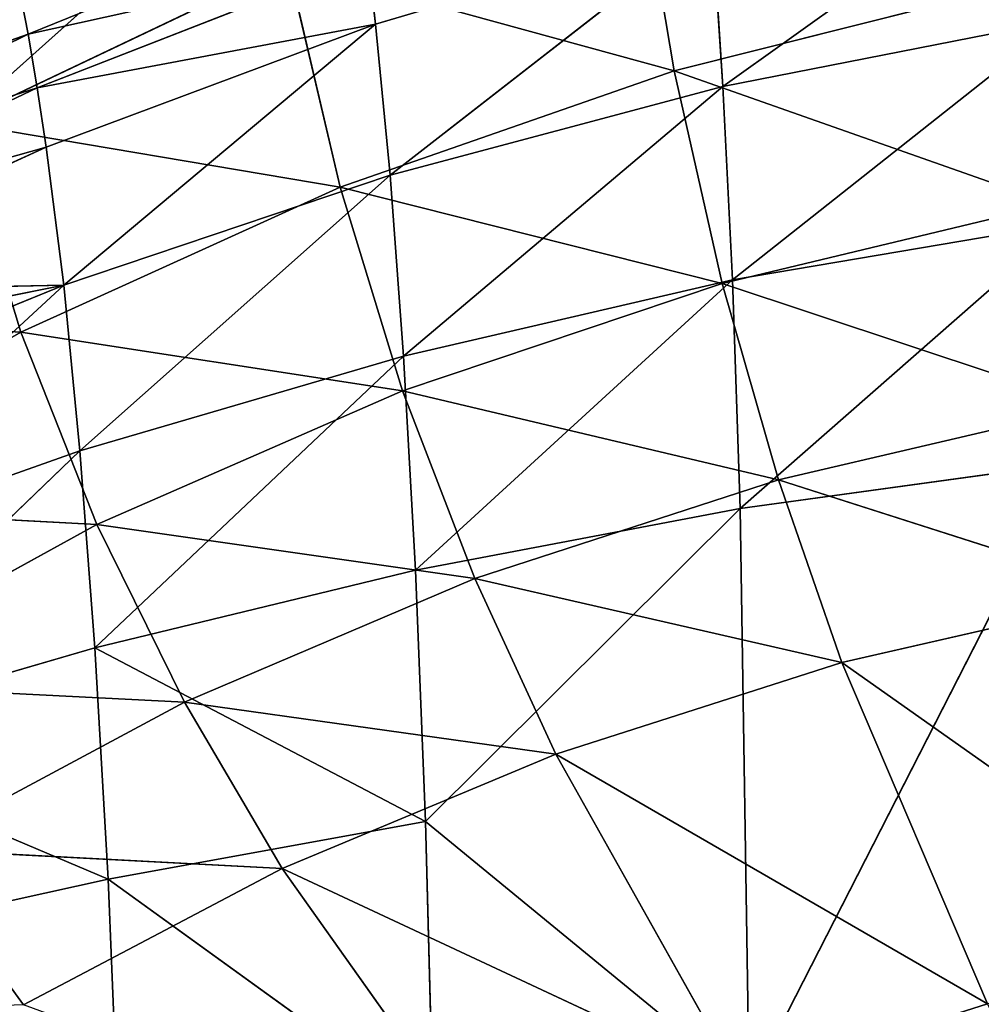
# Model space of a CAD drawing. Extents: x 228 to 329, y 0 to 150.
# Tile 327 of 656: x 275.71 to 277.26, y 53.72 to 55.31. Entities that reach past the tile are written whole.
import ezdxf

# ---------------------------------------------------------------- set-up
doc = ezdxf.new("R2010")
doc.units = 0
doc.header["$LTSCALE"] = 25.4
doc.layers.get('0').update_dxf_attribs({"color": 13, "linetype": 'CONTINUOUS'})

# ---------------------------------------------------------------- blocks, each defined once
blk = doc.blocks.new('SIS-9506-8054_STL_1')
at = {"color": 7}
for p, q in [((48.1299, 84.4198, 96.2986), (48.6536, 84.8661, 96.6764)), ((48.1299, 84.4198, 96.2986), (48.6536, 84.8661, 96.6764)), ((48.1299, 84.4198, 96.2986), (48.1479, 84.8661, 96.7335)), ((48.1299, 84.4198, 96.2986), (48.1479, 84.8661, 96.7335)), ((48.6536, 84.8661, 96.6764), (48.6409, 84.4198, 96.2056)), ((49.1623, 84.8661, 96.6333), (48.6409, 84.4198, 96.2056)), ((48.6536, 84.8661, 96.6764), (48.6409, 84.4198, 96.2056)), ((49.1623, 84.8661, 96.6333), (48.6409, 84.4198, 96.2056)), ((49.1476, 84.0265, 95.7012), (49.1623, 84.8661, 96.6333)), ((49.1476, 84.0265, 95.7012), (49.1623, 84.8661, 96.6333)), ((49.6756, 84.0265, 95.6286), (49.1623, 84.8661, 96.6333)), ((49.6756, 84.0265, 95.6286), (49.1623, 84.8661, 96.6333)), ((47.6005, 84.0265, 96.0737), (48.1299, 84.4198, 96.2986)), ((47.6005, 84.0265, 96.0737), (48.1299, 84.4198, 96.2986)), ((48.1299, 84.4198, 96.2986), (47.6246, 84.4198, 96.4101)), ((48.1299, 84.4198, 96.2986), (47.6246, 84.4198, 96.4101)), ((48.6409, 84.4198, 96.2056), (48.1086, 84.0265, 95.9254)), ((48.1086, 84.0265, 95.9254), (48.1299, 84.4198, 96.2986)), ((48.1086, 84.0265, 95.9254), (48.1299, 84.4198, 96.2986)), ((48.6409, 84.4198, 96.2056), (48.1086, 84.0265, 95.9254)), ((48.6409, 84.4198, 96.2056), (48.1299, 84.4198, 96.2986)), ((48.6409, 84.4198, 96.2056), (48.1299, 84.4198, 96.2986)), ((48.6409, 84.4198, 96.2056), (48.6248, 84.0265, 95.8007)), ((48.6409, 84.4198, 96.2056), (48.6248, 84.0265, 95.8007)), ((49.1476, 84.0265, 95.7012), (48.6409, 84.4198, 96.2056)), ((49.1476, 84.0265, 95.7012), (48.6409, 84.4198, 96.2056)), ((48.1086, 84.0265, 95.9254), (47.6005, 84.0265, 96.0737)), ((48.1086, 84.0265, 95.9254), (47.6005, 84.0265, 96.0737)), ((48.0847, 83.6652, 95.6083), (47.6005, 84.0265, 96.0737)), ((48.0847, 83.6652, 95.6083), (47.6005, 84.0265, 96.0737)), ((48.1086, 84.0265, 95.9254), (48.0847, 83.6652, 95.6083)), ((48.1086, 84.0265, 95.9254), (48.0847, 83.6652, 95.6083)), ((48.6248, 84.0265, 95.8007), (48.1086, 84.0265, 95.9254)), ((48.6248, 84.0265, 95.8007), (48.1086, 84.0265, 95.9254)), ((48.6057, 83.6652, 95.4556), (48.1086, 84.0265, 95.9254)), ((48.6057, 83.6652, 95.4556), (48.1086, 84.0265, 95.9254)), ((48.6248, 84.0265, 95.8007), (48.6057, 83.6652, 95.4556)), ((48.6248, 84.0265, 95.8007), (48.6057, 83.6652, 95.4556)), ((49.1476, 84.0265, 95.7012), (48.6248, 84.0265, 95.8007)), ((49.1476, 84.0265, 95.7012), (48.6248, 84.0265, 95.8007)), ((49.1352, 83.6652, 95.3329), (48.6248, 84.0265, 95.8007)), ((49.1352, 83.6652, 95.3329), (48.6248, 84.0265, 95.8007)), ((49.1352, 83.6652, 95.3329), (49.1476, 84.0265, 95.7012)), ((49.1352, 83.6652, 95.3329), (49.1476, 84.0265, 95.7012)), ((49.6756, 84.0265, 95.6286), (49.1476, 84.0265, 95.7012)), ((49.6756, 84.0265, 95.6286), (49.1476, 84.0265, 95.7012)), ((49.6713, 83.6652, 95.2421), (49.1476, 84.0265, 95.7012)), ((49.6713, 83.6652, 95.2421), (49.1476, 84.0265, 95.7012)), ((48.0847, 83.6652, 95.6083), (47.5739, 83.6652, 95.789)), ((48.0847, 83.6652, 95.6083), (47.5739, 83.6652, 95.789)), ((48.0585, 83.3151, 95.3414), (47.5739, 83.6652, 95.789)), ((48.0585, 83.3151, 95.3414), (47.5739, 83.6652, 95.789)), ((48.0847, 83.6652, 95.6083), (48.0585, 83.3151, 95.3414)), ((48.0847, 83.6652, 95.6083), (48.0585, 83.3151, 95.3414)), ((48.6057, 83.6652, 95.4556), (48.0847, 83.6652, 95.6083)), ((48.6057, 83.6652, 95.4556), (48.0847, 83.6652, 95.6083)), ((48.5842, 83.3151, 95.1642), (48.0847, 83.6652, 95.6083)), ((48.5842, 83.3151, 95.1642), (48.0847, 83.6652, 95.6083)), ((48.6057, 83.6652, 95.4556), (48.5842, 83.3151, 95.1642)), ((48.6057, 83.6652, 95.4556), (48.5842, 83.3151, 95.1642)), ((49.1352, 83.6652, 95.3329), (48.6057, 83.6652, 95.4556)), ((49.1352, 83.6652, 95.3329), (48.6057, 83.6652, 95.4556)), ((49.1201, 83.3151, 95.0213), (48.6057, 83.6652, 95.4556)), ((49.1201, 83.3151, 95.0213), (48.6057, 83.6652, 95.4556)), ((49.1201, 83.3151, 95.0213), (49.1352, 83.6652, 95.3329)), ((49.1201, 83.3151, 95.0213), (49.1352, 83.6652, 95.3329)), ((49.6713, 83.6652, 95.2421), (49.1352, 83.6652, 95.3329)), ((49.6713, 83.6652, 95.2421), (49.1352, 83.6652, 95.3329)), ((49.6639, 83.3151, 94.9146), (49.1352, 83.6652, 95.3329)), ((49.6639, 83.3151, 94.9146), (49.1352, 83.6652, 95.3329)), ((48.0585, 83.3151, 95.3414), (47.515, 82.9504, 95.3533)), ((48.0585, 83.3151, 95.3414), (47.515, 82.9504, 95.3533)), ((47.5303, 83.1374, 95.4471), (48.0585, 83.3151, 95.3414)), ((47.5303, 83.1374, 95.4471), (48.0585, 83.3151, 95.3414)), ((48.0585, 83.3151, 95.3414), (47.5453, 83.3151, 95.5506)), ((48.0585, 83.3151, 95.3414), (47.5453, 83.3151, 95.5506)), ((48.0585, 83.3151, 95.3414), (48.0305, 82.9504, 95.1192)), ((48.0585, 83.3151, 95.3414), (48.0305, 82.9504, 95.1192)), ((48.5842, 83.3151, 95.1642), (48.0585, 83.3151, 95.3414)), ((48.5842, 83.3151, 95.1642), (48.0585, 83.3151, 95.3414)), ((48.5606, 82.9504, 94.9207), (48.0585, 83.3151, 95.3414)), ((48.5606, 82.9504, 94.9207), (48.0585, 83.3151, 95.3414)), ((48.5842, 83.3151, 95.1642), (48.5606, 82.9504, 94.9207)), ((48.5842, 83.3151, 95.1642), (48.5606, 82.9504, 94.9207)), ((49.1201, 83.3151, 95.0213), (48.5842, 83.3151, 95.1642)), ((49.1201, 83.3151, 95.0213), (48.5842, 83.3151, 95.1642)), ((49.1027, 82.9504, 94.7601), (48.5842, 83.3151, 95.1642)), ((49.1027, 82.9504, 94.7601), (48.5842, 83.3151, 95.1642)), ((49.1027, 82.9504, 94.7601), (49.1201, 83.3151, 95.0213)), ((49.1027, 82.9504, 94.7601), (49.1201, 83.3151, 95.0213)), ((49.6639, 83.3151, 94.9146), (49.1201, 83.3151, 95.0213)), ((49.6639, 83.3151, 94.9146), (49.1201, 83.3151, 95.0213)), ((49.6541, 82.9504, 94.6396), (49.1201, 83.3151, 95.0213)), ((49.6541, 82.9504, 94.6396), (49.1201, 83.3151, 95.0213)), ((48.0305, 82.9504, 95.1192), (47.4994, 82.745, 95.2688)), ((48.0305, 82.9504, 95.1192), (47.4994, 82.745, 95.2688)), ((47.515, 82.9504, 95.3533), (48.0305, 82.9504, 95.1192)), ((47.515, 82.9504, 95.3533), (48.0305, 82.9504, 95.1192)), ((48.5606, 82.9504, 94.9207), (48.016, 82.745, 95.0234)), ((48.016, 82.745, 95.0234), (48.0305, 82.9504, 95.1192)), ((48.016, 82.745, 95.0234), (48.0305, 82.9504, 95.1192)), ((48.5606, 82.9504, 94.9207), (48.016, 82.745, 95.0234)), ((48.5606, 82.9504, 94.9207), (48.0305, 82.9504, 95.1192)), ((48.5606, 82.9504, 94.9207), (48.0305, 82.9504, 95.1192)), ((48.5482, 82.745, 94.8153), (48.5606, 82.9504, 94.9207)), ((48.5482, 82.745, 94.8153), (48.5606, 82.9504, 94.9207)), ((49.1027, 82.9504, 94.7601), (48.5606, 82.9504, 94.9207)), ((49.1027, 82.9504, 94.7601), (48.5606, 82.9504, 94.9207)), ((48.016, 82.745, 95.0234), (47.4835, 82.5121, 95.1928)), ((48.016, 82.745, 95.0234), (47.4835, 82.5121, 95.1928)), ((48.016, 82.745, 95.0234), (47.4994, 82.745, 95.2688)), ((48.016, 82.745, 95.0234), (47.4994, 82.745, 95.2688)), ((48.0011, 82.5121, 94.9371), (48.5482, 82.745, 94.8153)), ((48.0011, 82.5121, 94.9371), (48.5482, 82.745, 94.8153)), ((48.0011, 82.5121, 94.9371), (48.016, 82.745, 95.0234)), ((48.0011, 82.5121, 94.9371), (48.016, 82.745, 95.0234)), ((48.5482, 82.745, 94.8153), (48.016, 82.745, 95.0234)), ((48.5482, 82.745, 94.8153), (48.016, 82.745, 95.0234)), ((47.4674, 82.2448, 95.1251), (48.0011, 82.5121, 94.9371)), ((47.4674, 82.2448, 95.1251), (48.0011, 82.5121, 94.9371)), ((48.0011, 82.5121, 94.9371), (47.4835, 82.5121, 95.1928)), ((48.0011, 82.5121, 94.9371), (47.4835, 82.5121, 95.1928)), ((47.986, 82.2448, 94.8597), (48.0011, 82.5121, 94.9371)), ((47.986, 82.2448, 94.8597), (48.0011, 82.5121, 94.9371)), ((48.5354, 82.5121, 94.72), (48.0011, 82.5121, 94.9371)), ((48.5354, 82.5121, 94.72), (48.0011, 82.5121, 94.9371)), ((48.3847, 62.8099, 94.6333), (47.8863, 62.6835, 95.0795)), ((48.3847, 62.8099, 94.6333), (47.8863, 62.6835, 95.0795)), ((47.9892, 62.4863, 95.4173), (47.3827, 62.6835, 95.3812)), ((47.9892, 62.4863, 95.4173), (47.3827, 62.6835, 95.3812)), ((47.8863, 62.6835, 95.0795), (47.9892, 62.4863, 95.4173)), ((48.4197, 62.6835, 94.825), (47.8863, 62.6835, 95.0795)), ((48.4197, 62.6835, 94.825), (47.8863, 62.6835, 95.0795)), ((48.5034, 62.4863, 95.1836), (47.8863, 62.6835, 95.0795)), ((48.5034, 62.4863, 95.1836), (47.8863, 62.6835, 95.0795)), ((47.8863, 62.6835, 95.0795), (47.9892, 62.4863, 95.4173)), ((48.5034, 62.4863, 95.1836), (48.4197, 62.6835, 94.825)), ((48.4197, 62.6835, 94.825), (49.0413, 62.4863, 94.996)), ((48.4197, 62.6835, 94.825), (49.0413, 62.4863, 94.996)), ((48.5034, 62.4863, 95.1836), (48.4197, 62.6835, 94.825)), ((48.978, 62.6835, 94.6201), (49.0413, 62.4863, 94.996)), ((48.978, 62.6835, 94.6201), (49.0413, 62.4863, 94.996)), ((47.9892, 62.4863, 95.4173), (47.5038, 62.4863, 95.6948)), ((47.9892, 62.4863, 95.4173), (47.5038, 62.4863, 95.6948)), ((48.112, 62.3483, 95.7268), (47.5038, 62.4863, 95.6948)), ((48.112, 62.3483, 95.7268), (47.5038, 62.4863, 95.6948)), ((47.9892, 62.4863, 95.4173), (48.112, 62.3483, 95.7268)), ((48.5034, 62.4863, 95.1836), (47.9892, 62.4863, 95.4173)), ((48.5034, 62.4863, 95.1836), (47.9892, 62.4863, 95.4173)), ((48.6041, 62.3483, 95.5114), (47.9892, 62.4863, 95.4173)), ((48.6041, 62.3483, 95.5114), (47.9892, 62.4863, 95.4173)), ((47.9892, 62.4863, 95.4173), (48.112, 62.3483, 95.7268)), ((48.6041, 62.3483, 95.5114), (48.5034, 62.4863, 95.1836)), ((48.5034, 62.4863, 95.1836), (49.1188, 62.3483, 95.3389)), ((48.5034, 62.4863, 95.1836), (49.1188, 62.3483, 95.3389)), ((48.5034, 62.4863, 95.1836), (49.0413, 62.4863, 94.996)), ((48.5034, 62.4863, 95.1836), (49.0413, 62.4863, 94.996)), ((48.6041, 62.3483, 95.5114), (48.5034, 62.4863, 95.1836)), ((49.0413, 62.4863, 94.996), (49.1188, 62.3483, 95.3389)), ((49.0413, 62.4863, 94.996), (49.1188, 62.3483, 95.3389)), ((49.0413, 62.4863, 94.996), (49.6512, 62.3483, 95.2106)), ((49.0413, 62.4863, 94.996), (49.6512, 62.3483, 95.2106)), ((49.0413, 62.4863, 94.996), (49.5977, 62.4863, 94.856)), ((49.0413, 62.4863, 94.996), (49.5977, 62.4863, 94.856)), ((48.112, 62.3483, 95.7268), (47.6473, 62.3483, 95.9828)), ((48.112, 62.3483, 95.7268), (47.6473, 62.3483, 95.9828)), ((48.253, 62.2577, 96.013), (47.6473, 62.3483, 95.9828)), ((48.253, 62.2577, 96.013), (47.6473, 62.3483, 95.9828)), ((48.112, 62.3483, 95.7268), (48.253, 62.2577, 96.013)), ((48.6041, 62.3483, 95.5114), (48.112, 62.3483, 95.7268)), ((48.6041, 62.3483, 95.5114), (48.112, 62.3483, 95.7268)), ((48.7204, 62.2577, 95.814), (48.112, 62.3483, 95.7268)), ((48.7204, 62.2577, 95.814), (48.112, 62.3483, 95.7268)), ((48.112, 62.3483, 95.7268), (48.253, 62.2577, 96.013)), ((49.2093, 62.2577, 95.6548), (48.6041, 62.3483, 95.5114)), ((48.6041, 62.3483, 95.5114), (49.1188, 62.3483, 95.3389)), ((48.6041, 62.3483, 95.5114), (49.1188, 62.3483, 95.3389)), ((48.7204, 62.2577, 95.814), (48.6041, 62.3483, 95.5114)), ((49.2093, 62.2577, 95.6548), (48.6041, 62.3483, 95.5114)), ((48.7204, 62.2577, 95.814), (48.6041, 62.3483, 95.5114)), ((49.1188, 62.3483, 95.3389), (49.2093, 62.2577, 95.6548)), ((49.1188, 62.3483, 95.3389), (49.2093, 62.2577, 95.6548)), ((49.1188, 62.3483, 95.3389), (49.715, 62.2577, 95.5366)), ((49.1188, 62.3483, 95.3389), (49.715, 62.2577, 95.5366)), ((49.1188, 62.3483, 95.3389), (49.6512, 62.3483, 95.2106)), ((49.1188, 62.3483, 95.3389), (49.6512, 62.3483, 95.2106)), ((48.253, 62.2577, 96.013), (47.8113, 62.2577, 96.2499)), ((48.253, 62.2577, 96.013), (47.8113, 62.2577, 96.2499)), ((48.4103, 62.2026, 96.2813), (47.8113, 62.2577, 96.2499)), ((48.4103, 62.2026, 96.2813), (47.8113, 62.2577, 96.2499)), ((47.9939, 62.2026, 96.5009), (47.8113, 62.2577, 96.2499)), ((47.9939, 62.2026, 96.5009), (47.8113, 62.2577, 96.2499)), ((48.253, 62.2577, 96.013), (48.4103, 62.2026, 96.2813)), ((48.7204, 62.2577, 95.814), (48.253, 62.2577, 96.013)), ((48.7204, 62.2577, 95.814), (48.253, 62.2577, 96.013)), ((48.8508, 62.2026, 96.0969), (48.253, 62.2577, 96.013)), ((48.8508, 62.2026, 96.0969), (48.253, 62.2577, 96.013)), ((48.253, 62.2577, 96.013), (48.4103, 62.2026, 96.2813)), ((48.8508, 62.2026, 96.0969), (48.7204, 62.2577, 95.814)), ((48.7204, 62.2577, 95.814), (49.3115, 62.2026, 95.9495)), ((48.7204, 62.2577, 95.814), (49.3115, 62.2026, 95.9495)), ((48.7204, 62.2577, 95.814), (49.2093, 62.2577, 95.6548)), ((48.7204, 62.2577, 95.814), (49.2093, 62.2577, 95.6548)), ((48.8508, 62.2026, 96.0969), (48.7204, 62.2577, 95.814)), ((49.7879, 62.2026, 95.8403), (49.2093, 62.2577, 95.6548)), ((49.2093, 62.2577, 95.6548), (49.715, 62.2577, 95.5366)), ((49.2093, 62.2577, 95.6548), (49.715, 62.2577, 95.5366)), ((49.3115, 62.2026, 95.9495), (49.2093, 62.2577, 95.6548)), ((49.7879, 62.2026, 95.8403), (49.2093, 62.2577, 95.6548)), ((49.3115, 62.2026, 95.9495), (49.2093, 62.2577, 95.6548)), ((48.4103, 62.2026, 96.2813), (47.9939, 62.2026, 96.5009)), ((48.4103, 62.2026, 96.2813), (47.9939, 62.2026, 96.5009)), ((48.4103, 62.2026, 96.2813), (48.7674, 62.1517, 96.7847)), ((48.8508, 62.2026, 96.0969), (48.4103, 62.2026, 96.2813)), ((48.8508, 62.2026, 96.0969), (48.4103, 62.2026, 96.2813)), ((49.148, 62.1517, 96.6261), (48.4103, 62.2026, 96.2813)), ((49.148, 62.1517, 96.6261), (48.4103, 62.2026, 96.2813)), ((48.4103, 62.2026, 96.2813), (48.7674, 62.1517, 96.7847)), ((49.3115, 62.2026, 95.9495), (48.8508, 62.2026, 96.0969)), ((48.8508, 62.2026, 96.0969), (49.5458, 62.1517, 96.4992)), ((49.148, 62.1517, 96.6261), (48.8508, 62.2026, 96.0969)), ((49.3115, 62.2026, 95.9495), (48.8508, 62.2026, 96.0969)), ((48.8508, 62.2026, 96.0969), (49.5458, 62.1517, 96.4992)), ((49.148, 62.1517, 96.6261), (48.8508, 62.2026, 96.0969)), ((49.3115, 62.2026, 95.9495), (49.5458, 62.1517, 96.4992)), ((49.3115, 62.2026, 95.9495), (49.5458, 62.1517, 96.4992)), ((49.3115, 62.2026, 95.9495), (49.957, 62.1517, 96.4052)), ((49.3115, 62.2026, 95.9495), (49.957, 62.1517, 96.4052)), ((49.3115, 62.2026, 95.9495), (49.7879, 62.2026, 95.8403)), ((49.3115, 62.2026, 95.9495), (49.7879, 62.2026, 95.8403))]:
    blk.add_line(p, q, dxfattribs=at)
mesh = blk.add_polyface(dxfattribs=at)
corners = [(48.1479, 84.8661, 96.7335), (47.6246, 84.4198, 96.4101), (47.6458, 84.8661, 96.8036)]
mesh.append_faces([[corners[k] for k in face] for face in [(0, 1, 2)]], dxfattribs={"color": 7})
mesh = blk.add_polyface(dxfattribs=at)
corners = [(48.1479, 84.8661, 96.7335), (48.1299, 84.4198, 96.2986), (47.6246, 84.4198, 96.4101)]
mesh.append_faces([[corners[k] for k in face] for face in [(0, 1, 2)]], dxfattribs={"color": 7})
mesh = blk.add_polyface(dxfattribs=at)
corners = [(48.6536, 84.8661, 96.6764), (48.6409, 84.4198, 96.2056), (48.1299, 84.4198, 96.2986)]
mesh.append_faces([[corners[k] for k in face] for face in [(0, 1, 2)]], dxfattribs={"color": 7})
mesh = blk.add_polyface(dxfattribs=at)
corners = [(48.6536, 84.8661, 96.6764), (48.1299, 84.4198, 96.2986), (48.1479, 84.8661, 96.7335)]
mesh.append_faces([[corners[k] for k in face] for face in [(0, 1, 2)]], dxfattribs={"color": 7})
mesh = blk.add_polyface(dxfattribs=at)
corners = [(48.6536, 84.8661, 96.6764), (49.1623, 84.8661, 96.6333), (48.6409, 84.4198, 96.2056)]
mesh.append_faces([[corners[k] for k in face] for face in [(0, 1, 2)]], dxfattribs={"color": 7})
mesh = blk.add_polyface(dxfattribs=at)
corners = [(49.1623, 84.8661, 96.6333), (49.1476, 84.0265, 95.7012), (48.6409, 84.4198, 96.2056)]
mesh.append_faces([[corners[k] for k in face] for face in [(0, 1, 2)]], dxfattribs={"color": 7})
mesh = blk.add_polyface(dxfattribs=at)
corners = [(49.1623, 84.8661, 96.6333), (49.6756, 84.0265, 95.6286), (49.1476, 84.0265, 95.7012)]
mesh.append_faces([[corners[k] for k in face] for face in [(0, 1, 2)]], dxfattribs={"color": 7})
mesh = blk.add_polyface(dxfattribs=at)
corners = [(49.1623, 84.8661, 96.6333), (49.6735, 84.8661, 96.605), (49.6756, 84.0265, 95.6286)]
mesh.append_faces([[corners[k] for k in face] for face in [(0, 1, 2)]], dxfattribs={"color": 7})
mesh = blk.add_polyface(dxfattribs=at)
corners = [(48.1299, 84.4198, 96.2986), (48.1086, 84.0265, 95.9254), (47.6005, 84.0265, 96.0737)]
mesh.append_faces([[corners[k] for k in face] for face in [(0, 1, 2)]], dxfattribs={"color": 7})
mesh = blk.add_polyface(dxfattribs=at)
corners = [(48.1299, 84.4198, 96.2986), (47.6005, 84.0265, 96.0737), (47.6246, 84.4198, 96.4101)]
mesh.append_faces([[corners[k] for k in face] for face in [(0, 1, 2)]], dxfattribs={"color": 7})
mesh = blk.add_polyface(dxfattribs=at)
corners = [(48.6409, 84.4198, 96.2056), (48.1086, 84.0265, 95.9254), (48.1299, 84.4198, 96.2986)]
mesh.append_faces([[corners[k] for k in face] for face in [(0, 1, 2)]], dxfattribs={"color": 7})
mesh = blk.add_polyface(dxfattribs=at)
corners = [(48.6409, 84.4198, 96.2056), (48.6248, 84.0265, 95.8007), (48.1086, 84.0265, 95.9254)]
mesh.append_faces([[corners[k] for k in face] for face in [(0, 1, 2)]], dxfattribs={"color": 7})
mesh = blk.add_polyface(dxfattribs=at)
corners = [(48.6409, 84.4198, 96.2056), (49.1476, 84.0265, 95.7012), (48.6248, 84.0265, 95.8007)]
mesh.append_faces([[corners[k] for k in face] for face in [(0, 1, 2)]], dxfattribs={"color": 7})
mesh = blk.add_polyface(dxfattribs=at)
corners = [(48.0847, 83.6652, 95.6083), (47.5739, 83.6652, 95.789), (47.6005, 84.0265, 96.0737)]
mesh.append_faces([[corners[k] for k in face] for face in [(0, 1, 2)]], dxfattribs={"color": 7})
mesh = blk.add_polyface(dxfattribs=at)
corners = [(48.1086, 84.0265, 95.9254), (48.0847, 83.6652, 95.6083), (47.6005, 84.0265, 96.0737)]
mesh.append_faces([[corners[k] for k in face] for face in [(0, 1, 2)]], dxfattribs={"color": 7})
mesh = blk.add_polyface(dxfattribs=at)
corners = [(48.6057, 83.6652, 95.4556), (48.0847, 83.6652, 95.6083), (48.1086, 84.0265, 95.9254)]
mesh.append_faces([[corners[k] for k in face] for face in [(0, 1, 2)]], dxfattribs={"color": 7})
mesh = blk.add_polyface(dxfattribs=at)
corners = [(48.6248, 84.0265, 95.8007), (48.6057, 83.6652, 95.4556), (48.1086, 84.0265, 95.9254)]
mesh.append_faces([[corners[k] for k in face] for face in [(0, 1, 2)]], dxfattribs={"color": 7})
mesh = blk.add_polyface(dxfattribs=at)
corners = [(49.1352, 83.6652, 95.3329), (48.6057, 83.6652, 95.4556), (48.6248, 84.0265, 95.8007)]
mesh.append_faces([[corners[k] for k in face] for face in [(0, 1, 2)]], dxfattribs={"color": 7})
mesh = blk.add_polyface(dxfattribs=at)
corners = [(48.6248, 84.0265, 95.8007), (49.1476, 84.0265, 95.7012), (49.1352, 83.6652, 95.3329)]
mesh.append_faces([[corners[k] for k in face] for face in [(0, 1, 2)]], dxfattribs={"color": 7})
mesh = blk.add_polyface(dxfattribs=at)
corners = [(49.1476, 84.0265, 95.7012), (49.6713, 83.6652, 95.2421), (49.1352, 83.6652, 95.3329)]
mesh.append_faces([[corners[k] for k in face] for face in [(0, 1, 2)]], dxfattribs={"color": 7})
mesh = blk.add_polyface(dxfattribs=at)
corners = [(49.1476, 84.0265, 95.7012), (49.6756, 84.0265, 95.6286), (49.6713, 83.6652, 95.2421)]
mesh.append_faces([[corners[k] for k in face] for face in [(0, 1, 2)]], dxfattribs={"color": 7})
mesh = blk.add_polyface(dxfattribs=at)
corners = [(48.0585, 83.3151, 95.3414), (47.5453, 83.3151, 95.5506), (47.5739, 83.6652, 95.789)]
mesh.append_faces([[corners[k] for k in face] for face in [(0, 1, 2)]], dxfattribs={"color": 7})
mesh = blk.add_polyface(dxfattribs=at)
corners = [(48.0847, 83.6652, 95.6083), (48.0585, 83.3151, 95.3414), (47.5739, 83.6652, 95.789)]
mesh.append_faces([[corners[k] for k in face] for face in [(0, 1, 2)]], dxfattribs={"color": 7})
mesh = blk.add_polyface(dxfattribs=at)
corners = [(48.5842, 83.3151, 95.1642), (48.0585, 83.3151, 95.3414), (48.0847, 83.6652, 95.6083)]
mesh.append_faces([[corners[k] for k in face] for face in [(0, 1, 2)]], dxfattribs={"color": 7})
mesh = blk.add_polyface(dxfattribs=at)
corners = [(48.6057, 83.6652, 95.4556), (48.5842, 83.3151, 95.1642), (48.0847, 83.6652, 95.6083)]
mesh.append_faces([[corners[k] for k in face] for face in [(0, 1, 2)]], dxfattribs={"color": 7})
mesh = blk.add_polyface(dxfattribs=at)
corners = [(49.1201, 83.3151, 95.0213), (48.5842, 83.3151, 95.1642), (48.6057, 83.6652, 95.4556)]
mesh.append_faces([[corners[k] for k in face] for face in [(0, 1, 2)]], dxfattribs={"color": 7})
mesh = blk.add_polyface(dxfattribs=at)
corners = [(49.1352, 83.6652, 95.3329), (49.1201, 83.3151, 95.0213), (48.6057, 83.6652, 95.4556)]
mesh.append_faces([[corners[k] for k in face] for face in [(0, 1, 2)]], dxfattribs={"color": 7})
mesh = blk.add_polyface(dxfattribs=at)
corners = [(49.6639, 83.3151, 94.9146), (49.1201, 83.3151, 95.0213), (49.1352, 83.6652, 95.3329)]
mesh.append_faces([[corners[k] for k in face] for face in [(0, 1, 2)]], dxfattribs={"color": 7})
mesh = blk.add_polyface(dxfattribs=at)
corners = [(49.6713, 83.6652, 95.2421), (49.6639, 83.3151, 94.9146), (49.1352, 83.6652, 95.3329)]
mesh.append_faces([[corners[k] for k in face] for face in [(0, 1, 2)]], dxfattribs={"color": 7})
mesh = blk.add_polyface(dxfattribs=at)
corners = [(48.0585, 83.3151, 95.3414), (47.515, 82.9504, 95.3533), (47.5303, 83.1374, 95.4471)]
mesh.append_faces([[corners[k] for k in face] for face in [(0, 1, 2)]], dxfattribs={"color": 7})
mesh = blk.add_polyface(dxfattribs=at)
corners = [(48.0585, 83.3151, 95.3414), (48.0305, 82.9504, 95.1192), (47.515, 82.9504, 95.3533)]
mesh.append_faces([[corners[k] for k in face] for face in [(0, 1, 2)]], dxfattribs={"color": 7})
mesh = blk.add_polyface(dxfattribs=at)
corners = [(48.0585, 83.3151, 95.3414), (47.5303, 83.1374, 95.4471), (47.5453, 83.3151, 95.5506)]
mesh.append_faces([[corners[k] for k in face] for face in [(0, 1, 2)]], dxfattribs={"color": 7})
mesh = blk.add_polyface(dxfattribs=at)
corners = [(48.5606, 82.9504, 94.9207), (48.0305, 82.9504, 95.1192), (48.0585, 83.3151, 95.3414)]
mesh.append_faces([[corners[k] for k in face] for face in [(0, 1, 2)]], dxfattribs={"color": 7})
mesh = blk.add_polyface(dxfattribs=at)
corners = [(48.5842, 83.3151, 95.1642), (48.5606, 82.9504, 94.9207), (48.0585, 83.3151, 95.3414)]
mesh.append_faces([[corners[k] for k in face] for face in [(0, 1, 2)]], dxfattribs={"color": 7})
mesh = blk.add_polyface(dxfattribs=at)
corners = [(49.1027, 82.9504, 94.7601), (48.5606, 82.9504, 94.9207), (48.5842, 83.3151, 95.1642)]
mesh.append_faces([[corners[k] for k in face] for face in [(0, 1, 2)]], dxfattribs={"color": 7})
mesh = blk.add_polyface(dxfattribs=at)
corners = [(49.1201, 83.3151, 95.0213), (49.1027, 82.9504, 94.7601), (48.5842, 83.3151, 95.1642)]
mesh.append_faces([[corners[k] for k in face] for face in [(0, 1, 2)]], dxfattribs={"color": 7})
mesh = blk.add_polyface(dxfattribs=at)
corners = [(49.6541, 82.9504, 94.6396), (49.1027, 82.9504, 94.7601), (49.1201, 83.3151, 95.0213)]
mesh.append_faces([[corners[k] for k in face] for face in [(0, 1, 2)]], dxfattribs={"color": 7})
mesh = blk.add_polyface(dxfattribs=at)
corners = [(49.6639, 83.3151, 94.9146), (49.6541, 82.9504, 94.6396), (49.1201, 83.3151, 95.0213)]
mesh.append_faces([[corners[k] for k in face] for face in [(0, 1, 2)]], dxfattribs={"color": 7})
mesh = blk.add_polyface(dxfattribs=at)
corners = [(48.0305, 82.9504, 95.1192), (47.4994, 82.745, 95.2688), (47.515, 82.9504, 95.3533)]
mesh.append_faces([[corners[k] for k in face] for face in [(0, 1, 2)]], dxfattribs={"color": 7})
mesh = blk.add_polyface(dxfattribs=at)
corners = [(48.0305, 82.9504, 95.1192), (48.016, 82.745, 95.0234), (47.4994, 82.745, 95.2688)]
mesh.append_faces([[corners[k] for k in face] for face in [(0, 1, 2)]], dxfattribs={"color": 7})
mesh = blk.add_polyface(dxfattribs=at)
corners = [(48.5606, 82.9504, 94.9207), (48.016, 82.745, 95.0234), (48.0305, 82.9504, 95.1192)]
mesh.append_faces([[corners[k] for k in face] for face in [(0, 1, 2)]], dxfattribs={"color": 7})
mesh = blk.add_polyface(dxfattribs=at)
corners = [(48.5606, 82.9504, 94.9207), (48.5482, 82.745, 94.8153), (48.016, 82.745, 95.0234)]
mesh.append_faces([[corners[k] for k in face] for face in [(0, 1, 2)]], dxfattribs={"color": 7})
mesh = blk.add_polyface(dxfattribs=at)
corners = [(49.1027, 82.9504, 94.7601), (48.5482, 82.745, 94.8153), (48.5606, 82.9504, 94.9207)]
mesh.append_faces([[corners[k] for k in face] for face in [(0, 1, 2)]], dxfattribs={"color": 7})
mesh = blk.add_polyface(dxfattribs=at)
corners = [(48.016, 82.745, 95.0234), (47.4835, 82.5121, 95.1928), (47.4994, 82.745, 95.2688)]
mesh.append_faces([[corners[k] for k in face] for face in [(0, 1, 2)]], dxfattribs={"color": 7})
mesh = blk.add_polyface(dxfattribs=at)
corners = [(48.016, 82.745, 95.0234), (48.0011, 82.5121, 94.9371), (47.4835, 82.5121, 95.1928)]
mesh.append_faces([[corners[k] for k in face] for face in [(0, 1, 2)]], dxfattribs={"color": 7})
mesh = blk.add_polyface(dxfattribs=at)
corners = [(48.5482, 82.745, 94.8153), (48.5354, 82.5121, 94.72), (48.0011, 82.5121, 94.9371)]
mesh.append_faces([[corners[k] for k in face] for face in [(0, 1, 2)]], dxfattribs={"color": 7})
mesh = blk.add_polyface(dxfattribs=at)
corners = [(48.5482, 82.745, 94.8153), (48.0011, 82.5121, 94.9371), (48.016, 82.745, 95.0234)]
mesh.append_faces([[corners[k] for k in face] for face in [(0, 1, 2)]], dxfattribs={"color": 7})
mesh = blk.add_polyface(dxfattribs=at)
corners = [(48.0011, 82.5121, 94.9371), (47.986, 82.2448, 94.8597), (47.4674, 82.2448, 95.1251)]
mesh.append_faces([[corners[k] for k in face] for face in [(0, 1, 2)]], dxfattribs={"color": 7})
mesh = blk.add_polyface(dxfattribs=at)
corners = [(48.0011, 82.5121, 94.9371), (47.4674, 82.2448, 95.1251), (47.4835, 82.5121, 95.1928)]
mesh.append_faces([[corners[k] for k in face] for face in [(0, 1, 2)]], dxfattribs={"color": 7})
mesh = blk.add_polyface(dxfattribs=at)
corners = [(48.5354, 82.5121, 94.72), (47.986, 82.2448, 94.8597), (48.0011, 82.5121, 94.9371)]
mesh.append_faces([[corners[k] for k in face] for face in [(0, 1, 2)]], dxfattribs={"color": 7})
mesh = blk.add_polyface(dxfattribs=at)
corners = [(47.8863, 62.6835, 95.0795), (47.8427, 62.8099, 94.8993), (48.3847, 62.8099, 94.6333)]
mesh.append_faces([[corners[k] for k in face] for face in [(0, 1, 2)]], dxfattribs={"color": 7})
mesh = blk.add_polyface(dxfattribs=at)
corners = [(47.8863, 62.6835, 95.0795), (48.3847, 62.8099, 94.6333), (48.4197, 62.6835, 94.825)]
mesh.append_faces([[corners[k] for k in face] for face in [(0, 1, 2)]], dxfattribs={"color": 7})
mesh = blk.add_polyface(dxfattribs=at)
corners = [(47.9892, 62.4863, 95.4173), (47.3827, 62.6835, 95.3812), (47.8863, 62.6835, 95.0795)]
mesh.append_faces([[corners[k] for k in face] for face in [(0, 1, 2)]], dxfattribs={"color": 7})
mesh = blk.add_polyface(dxfattribs=at)
corners = [(47.5038, 62.4863, 95.6948), (47.3827, 62.6835, 95.3812), (47.9892, 62.4863, 95.4173)]
mesh.append_faces([[corners[k] for k in face] for face in [(0, 1, 2)]], dxfattribs={"color": 7})
mesh = blk.add_polyface(dxfattribs=at)
corners = [(48.5034, 62.4863, 95.1836), (47.8863, 62.6835, 95.0795), (48.4197, 62.6835, 94.825)]
mesh.append_faces([[corners[k] for k in face] for face in [(0, 1, 2)]], dxfattribs={"color": 7})
mesh = blk.add_polyface(dxfattribs=at)
corners = [(47.9892, 62.4863, 95.4173), (47.8863, 62.6835, 95.0795), (48.5034, 62.4863, 95.1836)]
mesh.append_faces([[corners[k] for k in face] for face in [(0, 1, 2)]], dxfattribs={"color": 7})
mesh = blk.add_polyface(dxfattribs=at)
corners = [(48.5034, 62.4863, 95.1836), (48.4197, 62.6835, 94.825), (49.0413, 62.4863, 94.996)]
mesh.append_faces([[corners[k] for k in face] for face in [(0, 1, 2)]], dxfattribs={"color": 7})
mesh = blk.add_polyface(dxfattribs=at)
corners = [(49.0413, 62.4863, 94.996), (48.4197, 62.6835, 94.825), (48.978, 62.6835, 94.6201)]
mesh.append_faces([[corners[k] for k in face] for face in [(0, 1, 2)]], dxfattribs={"color": 7})
mesh = blk.add_polyface(dxfattribs=at)
corners = [(49.0413, 62.4863, 94.996), (48.978, 62.6835, 94.6201), (49.5977, 62.4863, 94.856)]
mesh.append_faces([[corners[k] for k in face] for face in [(0, 1, 2)]], dxfattribs={"color": 7})
mesh = blk.add_polyface(dxfattribs=at)
corners = [(48.112, 62.3483, 95.7268), (47.5038, 62.4863, 95.6948), (47.9892, 62.4863, 95.4173)]
mesh.append_faces([[corners[k] for k in face] for face in [(0, 1, 2)]], dxfattribs={"color": 7})
mesh = blk.add_polyface(dxfattribs=at)
corners = [(47.6473, 62.3483, 95.9828), (47.5038, 62.4863, 95.6948), (48.112, 62.3483, 95.7268)]
mesh.append_faces([[corners[k] for k in face] for face in [(0, 1, 2)]], dxfattribs={"color": 7})
mesh = blk.add_polyface(dxfattribs=at)
corners = [(48.6041, 62.3483, 95.5114), (47.9892, 62.4863, 95.4173), (48.5034, 62.4863, 95.1836)]
mesh.append_faces([[corners[k] for k in face] for face in [(0, 1, 2)]], dxfattribs={"color": 7})
mesh = blk.add_polyface(dxfattribs=at)
corners = [(48.112, 62.3483, 95.7268), (47.9892, 62.4863, 95.4173), (48.6041, 62.3483, 95.5114)]
mesh.append_faces([[corners[k] for k in face] for face in [(0, 1, 2)]], dxfattribs={"color": 7})
mesh = blk.add_polyface(dxfattribs=at)
corners = [(48.6041, 62.3483, 95.5114), (48.5034, 62.4863, 95.1836), (49.1188, 62.3483, 95.3389)]
mesh.append_faces([[corners[k] for k in face] for face in [(0, 1, 2)]], dxfattribs={"color": 7})
mesh = blk.add_polyface(dxfattribs=at)
corners = [(49.1188, 62.3483, 95.3389), (48.5034, 62.4863, 95.1836), (49.0413, 62.4863, 94.996)]
mesh.append_faces([[corners[k] for k in face] for face in [(0, 1, 2)]], dxfattribs={"color": 7})
mesh = blk.add_polyface(dxfattribs=at)
corners = [(49.1188, 62.3483, 95.3389), (49.0413, 62.4863, 94.996), (49.6512, 62.3483, 95.2106)]
mesh.append_faces([[corners[k] for k in face] for face in [(0, 1, 2)]], dxfattribs={"color": 7})
mesh = blk.add_polyface(dxfattribs=at)
corners = [(49.6512, 62.3483, 95.2106), (49.0413, 62.4863, 94.996), (49.5977, 62.4863, 94.856)]
mesh.append_faces([[corners[k] for k in face] for face in [(0, 1, 2)]], dxfattribs={"color": 7})
mesh = blk.add_polyface(dxfattribs=at)
corners = [(48.253, 62.2577, 96.013), (47.6473, 62.3483, 95.9828), (48.112, 62.3483, 95.7268)]
mesh.append_faces([[corners[k] for k in face] for face in [(0, 1, 2)]], dxfattribs={"color": 7})
mesh = blk.add_polyface(dxfattribs=at)
corners = [(47.8113, 62.2577, 96.2499), (47.6473, 62.3483, 95.9828), (48.253, 62.2577, 96.013)]
mesh.append_faces([[corners[k] for k in face] for face in [(0, 1, 2)]], dxfattribs={"color": 7})
mesh = blk.add_polyface(dxfattribs=at)
corners = [(48.7204, 62.2577, 95.814), (48.112, 62.3483, 95.7268), (48.6041, 62.3483, 95.5114)]
mesh.append_faces([[corners[k] for k in face] for face in [(0, 1, 2)]], dxfattribs={"color": 7})
mesh = blk.add_polyface(dxfattribs=at)
corners = [(48.253, 62.2577, 96.013), (48.112, 62.3483, 95.7268), (48.7204, 62.2577, 95.814)]
mesh.append_faces([[corners[k] for k in face] for face in [(0, 1, 2)]], dxfattribs={"color": 7})
mesh = blk.add_polyface(dxfattribs=at)
corners = [(49.2093, 62.2577, 95.6548), (48.6041, 62.3483, 95.5114), (49.1188, 62.3483, 95.3389)]
mesh.append_faces([[corners[k] for k in face] for face in [(0, 1, 2)]], dxfattribs={"color": 7})
mesh = blk.add_polyface(dxfattribs=at)
corners = [(48.7204, 62.2577, 95.814), (48.6041, 62.3483, 95.5114), (49.2093, 62.2577, 95.6548)]
mesh.append_faces([[corners[k] for k in face] for face in [(0, 1, 2)]], dxfattribs={"color": 7})
mesh = blk.add_polyface(dxfattribs=at)
corners = [(49.2093, 62.2577, 95.6548), (49.1188, 62.3483, 95.3389), (49.715, 62.2577, 95.5366)]
mesh.append_faces([[corners[k] for k in face] for face in [(0, 1, 2)]], dxfattribs={"color": 7})
mesh = blk.add_polyface(dxfattribs=at)
corners = [(49.715, 62.2577, 95.5366), (49.1188, 62.3483, 95.3389), (49.6512, 62.3483, 95.2106)]
mesh.append_faces([[corners[k] for k in face] for face in [(0, 1, 2)]], dxfattribs={"color": 7})
mesh = blk.add_polyface(dxfattribs=at)
corners = [(47.3993, 62.2577, 96.522), (47.8113, 62.2577, 96.2499), (47.9939, 62.2026, 96.5009)]
mesh.append_faces([[corners[k] for k in face] for face in [(0, 1, 2)]], dxfattribs={"color": 7})
mesh = blk.add_polyface(dxfattribs=at)
corners = [(48.4103, 62.2026, 96.2813), (47.8113, 62.2577, 96.2499), (48.253, 62.2577, 96.013)]
mesh.append_faces([[corners[k] for k in face] for face in [(0, 1, 2)]], dxfattribs={"color": 7})
mesh = blk.add_polyface(dxfattribs=at)
corners = [(47.9939, 62.2026, 96.5009), (47.8113, 62.2577, 96.2499), (48.4103, 62.2026, 96.2813)]
mesh.append_faces([[corners[k] for k in face] for face in [(0, 1, 2)]], dxfattribs={"color": 7})
mesh = blk.add_polyface(dxfattribs=at)
corners = [(48.8508, 62.2026, 96.0969), (48.253, 62.2577, 96.013), (48.7204, 62.2577, 95.814)]
mesh.append_faces([[corners[k] for k in face] for face in [(0, 1, 2)]], dxfattribs={"color": 7})
mesh = blk.add_polyface(dxfattribs=at)
corners = [(48.4103, 62.2026, 96.2813), (48.253, 62.2577, 96.013), (48.8508, 62.2026, 96.0969)]
mesh.append_faces([[corners[k] for k in face] for face in [(0, 1, 2)]], dxfattribs={"color": 7})
mesh = blk.add_polyface(dxfattribs=at)
corners = [(48.8508, 62.2026, 96.0969), (48.7204, 62.2577, 95.814), (49.3115, 62.2026, 95.9495)]
mesh.append_faces([[corners[k] for k in face] for face in [(0, 1, 2)]], dxfattribs={"color": 7})
mesh = blk.add_polyface(dxfattribs=at)
corners = [(49.3115, 62.2026, 95.9495), (48.7204, 62.2577, 95.814), (49.2093, 62.2577, 95.6548)]
mesh.append_faces([[corners[k] for k in face] for face in [(0, 1, 2)]], dxfattribs={"color": 7})
mesh = blk.add_polyface(dxfattribs=at)
corners = [(49.7879, 62.2026, 95.8403), (49.2093, 62.2577, 95.6548), (49.715, 62.2577, 95.5366)]
mesh.append_faces([[corners[k] for k in face] for face in [(0, 1, 2)]], dxfattribs={"color": 7})
mesh = blk.add_polyface(dxfattribs=at)
corners = [(49.3115, 62.2026, 95.9495), (49.2093, 62.2577, 95.6548), (49.7879, 62.2026, 95.8403)]
mesh.append_faces([[corners[k] for k in face] for face in [(0, 1, 2)]], dxfattribs={"color": 7})
mesh = blk.add_polyface(dxfattribs=at)
corners = [(48.7674, 62.1517, 96.7847), (47.9939, 62.2026, 96.5009), (48.4103, 62.2026, 96.2813)]
mesh.append_faces([[corners[k] for k in face] for face in [(0, 1, 2)]], dxfattribs={"color": 7})
mesh = blk.add_polyface(dxfattribs=at)
corners = [(49.148, 62.1517, 96.6261), (48.4103, 62.2026, 96.2813), (48.8508, 62.2026, 96.0969)]
mesh.append_faces([[corners[k] for k in face] for face in [(0, 1, 2)]], dxfattribs={"color": 7})
mesh = blk.add_polyface(dxfattribs=at)
corners = [(48.7674, 62.1517, 96.7847), (48.4103, 62.2026, 96.2813), (49.148, 62.1517, 96.6261)]
mesh.append_faces([[corners[k] for k in face] for face in [(0, 1, 2)]], dxfattribs={"color": 7})
mesh = blk.add_polyface(dxfattribs=at)
corners = [(49.148, 62.1517, 96.6261), (48.8508, 62.2026, 96.0969), (49.5458, 62.1517, 96.4992)]
mesh.append_faces([[corners[k] for k in face] for face in [(0, 1, 2)]], dxfattribs={"color": 7})
mesh = blk.add_polyface(dxfattribs=at)
corners = [(49.5458, 62.1517, 96.4992), (48.8508, 62.2026, 96.0969), (49.3115, 62.2026, 95.9495)]
mesh.append_faces([[corners[k] for k in face] for face in [(0, 1, 2)]], dxfattribs={"color": 7})
mesh = blk.add_polyface(dxfattribs=at)
corners = [(49.5458, 62.1517, 96.4992), (49.3115, 62.2026, 95.9495), (49.957, 62.1517, 96.4052)]
mesh.append_faces([[corners[k] for k in face] for face in [(0, 1, 2)]], dxfattribs={"color": 7})
mesh = blk.add_polyface(dxfattribs=at)
corners = [(49.957, 62.1517, 96.4052), (49.3115, 62.2026, 95.9495), (49.7879, 62.2026, 95.8403)]
mesh.append_faces([[corners[k] for k in face] for face in [(0, 1, 2)]], dxfattribs={"color": 7})
mesh = blk.add_polyface(dxfattribs=at)
corners = [(49.8112, 62.1009, 97.0353), (49.148, 62.1517, 96.6261), (49.5458, 62.1517, 96.4992)]
mesh.append_faces([[corners[k] for k in face] for face in [(0, 1, 2)]], dxfattribs={"color": 7})
at = {"color": 9}
mesh = blk.add_polyface(dxfattribs=at)
corners = [(97.8415, 4.0467, 147), (3.8415, 4.0467, 53), (3.8415, 4.0467, 147)]
mesh.append_faces([[corners[k] for k in face] for face in [(0, 1, 2)]], dxfattribs={"color": 9})
mesh = blk.add_polyface(dxfattribs=at)
corners = [(97.8415, 4.0467, 147), (97.8415, 4.0467, 53), (3.8415, 4.0467, 53)]
mesh.append_faces([[corners[k] for k in face] for face in [(0, 1, 2)]], dxfattribs={"color": 9})
mesh = blk.add_polyface(dxfattribs=at)
corners = [(3.8415, 1.0467, 147), (97.8415, 1.0467, 53), (97.8415, 1.0467, 147)]
mesh.append_faces([[corners[k] for k in face] for face in [(0, 1, 2)]], dxfattribs={"color": 9})
mesh = blk.add_polyface(dxfattribs=at)
corners = [(3.8415, 1.0467, 147), (3.8415, 1.0467, 53), (97.8415, 1.0467, 53)]
mesh.append_faces([[corners[k] for k in face] for face in [(0, 1, 2)]], dxfattribs={"color": 9})

msp = doc.modelspace()

# ---------------------------------------------------------------- block references
at = {"color": 0, "extrusion": (0, -1, -3.33067e-16)}
msp.add_blockref('SIS-9506-8054_STL_1', (227.723, -1.6457, -150.225), dxfattribs=at)

doc.saveas('drawing.dxf')
